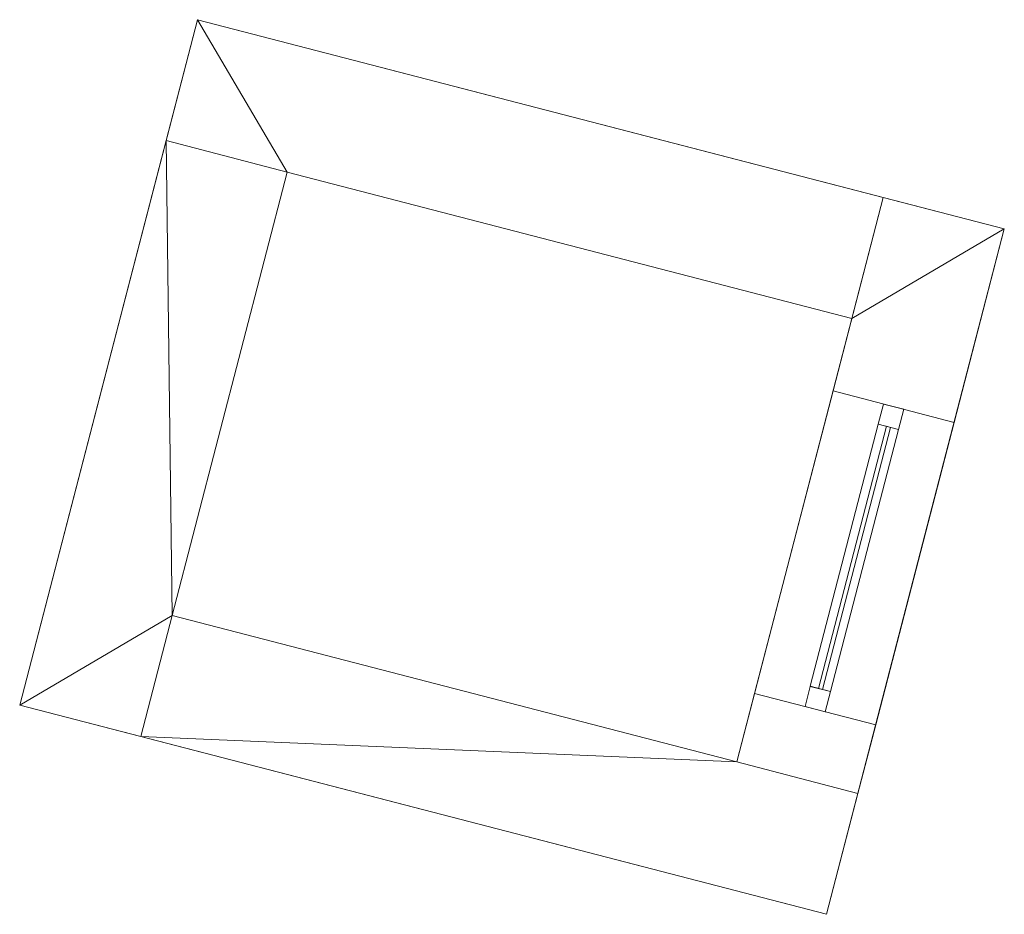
# Model space of a CAD drawing. Header units: millimetres. Extents: x -430348 to -225823, y -86243 to 5084.
# Tile 944 of 1056: x -330187 to -327825, y -37831 to -35684. Entities that reach past the tile are written whole.
import ezdxf

# ---------------------------------------------------------------- set-up
doc = ezdxf.new("R2010")
doc.units = ezdxf.units.MM
for name, color, linetype, lineweight in [('A-GLAZ-CURT', 52, 'Continuous', 9), ('A-GLAZ-CWMG', 51, 'Continuous', 9), ('A-ROOF', 132, 'Continuous', 9), ('A-WALL', 113, 'Continuous', 9)]:
    doc.layers.add(name, color=color, linetype=linetype, lineweight=lineweight)

# ---------------------------------------------------------------- blocks, each defined once
blk = doc.blocks.new('System Panel - Door-400984-_3D_ Copy 1')
at = {"layer": 'A-GLAZ-CURT'}
mesh = blk.add_polyface(dxfattribs=at)
corners = [(-325, 5), (-325, 5, 1280), (325, 5, 1280), (325, 5)]
mesh.append_faces([[corners[k] for k in face] for face in [(1, 2, 3, 0)]])
mesh = blk.add_polyface(dxfattribs=at)
corners = [(325, -5), (-325, -5), (-325, 5), (325, 5)]
mesh.append_faces([[corners[k] for k in face] for face in [(0, 1, 2, 3)]])
mesh = blk.add_polyface(dxfattribs=at)
corners = [(-325, -5, 1280), (325, -5, 1280), (325, 5, 1280), (-325, 5, 1280)]
mesh.append_faces([[corners[k] for k in face] for face in [(0, 1, 2, 3)]])
mesh = blk.add_polyface(dxfattribs=at)
corners = [(-325, -5), (-325, -5, 1280), (-325, 5, 1280), (-325, 5)]
mesh.append_faces([[corners[k] for k in face] for face in [(0, 1, 2, 3)]])
mesh = blk.add_polyface(dxfattribs=at)
corners = [(325, -5, 1280), (325, -5), (325, 5), (325, 5, 1280)]
mesh.append_faces([[corners[k] for k in face] for face in [(0, 1, 2, 3)]])
mesh = blk.add_polyface(dxfattribs=at)
corners = [(-325, -5), (325, -5), (325, -5, 1280), (-325, -5, 1280)]
mesh.append_faces([[corners[k] for k in face] for face in [(3, 0, 1, 2)]])
blk = doc.blocks.new('Rectangular Mullion - 50mm x 50mm-292817-_3D_ Copy 1')
at = {"layer": 'A-GLAZ-CWMG'}
mesh = blk.add_polyface(dxfattribs=at)
corners = [(0, 25), (-50, 25), (-50, -25), (0, -25)]
mesh.append_faces([[corners[k] for k in face] for face in [(3, 0, 1, 2)]])
mesh = blk.add_polyface(dxfattribs=at)
corners = [(0, 25, -1380), (0, -25, -1380), (-50, -25, -1380), (-50, 25, -1380)]
mesh.append_faces([[corners[k] for k in face] for face in [(3, 0, 1, 2)]])
mesh = blk.add_polyface(dxfattribs=at)
corners = [(-50, 25), (0, 25), (0, 25, -1380), (-50, 25, -1380)]
mesh.append_faces([[corners[k] for k in face] for face in [(3, 0, 1, 2)]])
mesh = blk.add_polyface(dxfattribs=at)
corners = [(-50, -25), (-50, 25), (-50, 25, -1380), (-50, -25, -1380)]
mesh.append_faces([[corners[k] for k in face] for face in [(3, 0, 1, 2)]])
mesh = blk.add_polyface(dxfattribs=at)
corners = [(0, 25), (0, -25), (0, -25, -1380), (0, 25, -1380)]
mesh.append_faces([[corners[k] for k in face] for face in [(3, 0, 1, 2)]])
mesh = blk.add_polyface(dxfattribs=at)
corners = [(0, -25), (-50, -25), (-50, -25, -1380), (0, -25, -1380)]
mesh.append_faces([[corners[k] for k in face] for face in [(3, 0, 1, 2)]])
blk = doc.blocks.new('Rectangular Mullion - 50mm x 50mm-342405-_3D_ Copy 1')
at = {"layer": 'A-GLAZ-CWMG'}
mesh = blk.add_polyface(dxfattribs=at)
corners = [(0, 25), (-50, 25), (-50, -25), (0, -25)]
mesh.append_faces([[corners[k] for k in face] for face in [(2, 3, 0, 1)]])
mesh = blk.add_polyface(dxfattribs=at)
corners = [(0, 25, -650), (0, -25, -650), (-50, -25, -650), (-50, 25, -650)]
mesh.append_faces([[corners[k] for k in face] for face in [(0, 1, 2, 3)]])
mesh = blk.add_polyface(dxfattribs=at)
corners = [(-50, 25), (0, 25), (0, 25, -650), (-50, 25, -650)]
mesh.append_faces([[corners[k] for k in face] for face in [(0, 1, 2, 3)]])
mesh = blk.add_polyface(dxfattribs=at)
corners = [(-50, -25), (-50, 25), (-50, 25, -650), (-50, -25, -650)]
mesh.append_faces([[corners[k] for k in face] for face in [(0, 1, 2, 3)]])
mesh = blk.add_polyface(dxfattribs=at)
corners = [(0, 25), (0, -25), (0, -25, -650), (0, 25, -650)]
mesh.append_faces([[corners[k] for k in face] for face in [(0, 1, 2, 3)]])
mesh = blk.add_polyface(dxfattribs=at)
corners = [(0, -25), (-50, -25), (-50, -25, -650), (0, -25, -650)]
mesh.append_faces([[corners[k] for k in face] for face in [(0, 1, 2, 3)]])
blk = doc.blocks.new('Rectangular Mullion - 50mm x 50mm-292818-_3D_ Copy 1')
at = {"layer": 'A-GLAZ-CWMG'}
mesh = blk.add_polyface(dxfattribs=at)
corners = [(0, 25), (-50, 25), (-50, -25), (0, -25)]
mesh.append_faces([[corners[k] for k in face] for face in [(3, 0, 1, 2)]])
mesh = blk.add_polyface(dxfattribs=at)
corners = [(0, 25, -1380), (0, -25, -1380), (-50, -25, -1380), (-50, 25, -1380)]
mesh.append_faces([[corners[k] for k in face] for face in [(3, 0, 1, 2)]])
mesh = blk.add_polyface(dxfattribs=at)
corners = [(-50, 25), (0, 25), (0, 25, -1380), (-50, 25, -1380)]
mesh.append_faces([[corners[k] for k in face] for face in [(3, 0, 1, 2)]])
mesh = blk.add_polyface(dxfattribs=at)
corners = [(-50, -25), (-50, 25), (-50, 25, -1380), (-50, -25, -1380)]
mesh.append_faces([[corners[k] for k in face] for face in [(3, 0, 1, 2)]])
mesh = blk.add_polyface(dxfattribs=at)
corners = [(0, 25), (0, -25), (0, -25, -1380), (0, 25, -1380)]
mesh.append_faces([[corners[k] for k in face] for face in [(3, 0, 1, 2)]])
mesh = blk.add_polyface(dxfattribs=at)
corners = [(0, -25), (-50, -25), (-50, -25, -1380), (0, -25, -1380)]
mesh.append_faces([[corners[k] for k in face] for face in [(3, 0, 1, 2)]])
blk = doc.blocks.new('Rectangular Mullion - 50mm x 50mm-342406-_3D_ Copy 1')
at = {"layer": 'A-GLAZ-CWMG'}
mesh = blk.add_polyface(dxfattribs=at)
corners = [(0, 25), (-50, 25), (-50, -25), (0, -25)]
mesh.append_faces([[corners[k] for k in face] for face in [(2, 3, 0, 1)]])
mesh = blk.add_polyface(dxfattribs=at)
corners = [(0, 25, -650), (0, -25, -650), (-50, -25, -650), (-50, 25, -650)]
mesh.append_faces([[corners[k] for k in face] for face in [(0, 1, 2, 3)]])
mesh = blk.add_polyface(dxfattribs=at)
corners = [(-50, 25), (0, 25), (0, 25, -650), (-50, 25, -650)]
mesh.append_faces([[corners[k] for k in face] for face in [(0, 1, 2, 3)]])
mesh = blk.add_polyface(dxfattribs=at)
corners = [(-50, -25), (-50, 25), (-50, 25, -650), (-50, -25, -650)]
mesh.append_faces([[corners[k] for k in face] for face in [(0, 1, 2, 3)]])
mesh = blk.add_polyface(dxfattribs=at)
corners = [(0, 25), (0, -25), (0, -25, -650), (0, 25, -650)]
mesh.append_faces([[corners[k] for k in face] for face in [(0, 1, 2, 3)]])
mesh = blk.add_polyface(dxfattribs=at)
corners = [(0, -25), (-50, -25), (-50, -25, -650), (0, -25, -650)]
mesh.append_faces([[corners[k] for k in face] for face in [(0, 1, 2, 3)]])

msp = doc.modelspace()

# ---------------------------------------------------------------- block references
at = {"layer": 'A-GLAZ-CURT', "rotation": 75.46498263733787}
msp.add_blockref('System Panel - Door-400984-_3D_ Copy 1', (-328184.4, -36975.5, 59148.7), dxfattribs=at)
at = {"layer": 'A-GLAZ-CWMG', "extrusion": (0, 0, -1), "rotation": 104.5350173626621}
msp.add_blockref('Rectangular Mullion - 50mm x 50mm-292818-_3D_ Copy 1', (328090.3, -36612.5, -59098.7), dxfattribs=at)
at = {"layer": 'A-GLAZ-CWMG', "extrusion": (0.250972, 0.967994, 0), "rotation": 90}
msp.add_blockref('Rectangular Mullion - 50mm x 50mm-342405-_3D_ Copy 1', (308400.9, 60478.7, -117832), dxfattribs=at)
at = {"layer": 'A-GLAZ-CWMG', "extrusion": (-0.250972, -0.967994, 0), "rotation": 270}
msp.add_blockref('Rectangular Mullion - 50mm x 50mm-342406-_3D_ Copy 1', (-308400.9, 59098.7, 118482), dxfattribs=at)
at = {"layer": 'A-GLAZ-CWMG', "rotation": 255.4649826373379}
msp.add_blockref('Rectangular Mullion - 50mm x 50mm-292817-_3D_ Copy 1', (-328278.5, -37338.5, 60478.7), dxfattribs=at)

# ---------------------------------------------------------------- meshes
at = {"layer": 'A-ROOF'}
mesh = msp.add_polyface(dxfattribs=at)
corners = [(-330187.3, -37329.1, 60838.3), (-329760.6, -35683.5, 61446.9), (-329760.6, -35683.5, 61287.6), (-330187.3, -37329.1, 60679)]
mesh.append_faces([[corners[k] for k in face] for face in [(0, 1, 2, 3)]])
mesh = msp.add_polyface(dxfattribs=at)
corners = [(-330187.3, -37329.1, 60679), (-329760.6, -35683.5, 61287.6), (-327824.7, -36185.5, 61287.6), (-328251.3, -37831.1, 60679)]
mesh.append_faces([[corners[k] for k in face] for face in [(3, 0, 1, 2)]])
mesh = msp.add_polyface(dxfattribs=at)
corners = [(-329760.6, -35683.5, 61446.9), (-330187.3, -37329.1, 60838.3), (-328251.3, -37831.1, 60838.3), (-327824.7, -36185.5, 61446.9)]
mesh.append_faces([[corners[k] for k in face] for face in [(3, 0, 1, 2)]])
mesh = msp.add_polyface(dxfattribs=at)
corners = [(-329760.6, -35683.5, 61446.9), (-327824.7, -36185.5, 61446.9), (-327824.7, -36185.5, 61287.6), (-329760.6, -35683.5, 61287.6)]
mesh.append_faces([[corners[k] for k in face] for face in [(0, 1, 2, 3)]])
mesh = msp.add_polyface(dxfattribs=at)
corners = [(-327824.7, -36185.5, 61446.9), (-328251.3, -37831.1, 60838.3), (-328251.3, -37831.1, 60679), (-327824.7, -36185.5, 61287.6)]
mesh.append_faces([[corners[k] for k in face] for face in [(1, 2, 3, 0)]])
mesh = msp.add_polyface(dxfattribs=at)
corners = [(-328251.3, -37831.1, 60679), (-328251.3, -37831.1, 60838.3), (-330187.3, -37329.1, 60838.3), (-330187.3, -37329.1, 60679)]
mesh.append_faces([[corners[k] for k in face] for face in [(1, 2, 3, 0)]])
at = {"layer": 'A-WALL'}
mesh = msp.add_polyface(dxfattribs=at)
corners = [(-329760.6, -35683.5, 59098.7), (-328115.1, -36110.2, 59098.7), (-328190.3, -36400.6, 59098.7), (-329545.5, -36049.2, 59098.7), (-329835.9, -35973.9, 59098.7)]
mesh.append_faces([[corners[k] for k in face] for face in [(3, 0, 1, 2)]], dxfattribs={"vtx0": -1})
mesh.append_faces([[corners[k] for k in face] for face in [(3, 4, 0)]], dxfattribs={"vtx2": -1})
mesh = msp.add_polyface(dxfattribs=at)
corners = [(-329760.6, -35683.5, 61287.6), (-329760.6, -35683.5, 59098.7), (-329835.9, -35973.9, 59098.7), (-329835.9, -35973.9, 61180.2)]
mesh.append_faces([[corners[k] for k in face] for face in [(3, 0, 1, 2)]])
mesh = msp.add_polyface(dxfattribs=at)
corners = [(-328115.1, -36110.2, 61287.6), (-329760.6, -35683.5, 61287.6), (-329835.9, -35973.9, 61180.2), (-329545.5, -36049.2, 61180.2), (-328190.3, -36400.6, 61180.2)]
mesh.append_faces([[corners[k] for k in face] for face in [(1, 2, 3)]], dxfattribs={"vtx2": -1})
mesh.append_faces([[corners[k] for k in face] for face in [(3, 4, 0, 1)]], dxfattribs={"vtx3": -1})
mesh = msp.add_polyface(dxfattribs=at)
corners = [(-328115.1, -36110.2, 59098.7), (-329760.6, -35683.5, 59098.7), (-329760.6, -35683.5, 61287.6), (-328115.1, -36110.2, 61287.6)]
mesh.append_faces([[corners[k] for k in face] for face in [(3, 0, 1, 2)]])
mesh = msp.add_polyface(dxfattribs=at)
corners = [(-329835.9, -35973.9, 59098.7), (-330187.3, -37329.1, 59098.7), (-330187.3, -37329.1, 60679), (-329835.9, -35973.9, 61180.2)]
mesh.append_faces([[corners[k] for k in face] for face in [(2, 3, 0, 1)]])
mesh = msp.add_polyface(dxfattribs=at)
corners = [(-330187.3, -37329.1, 59098.7), (-329835.9, -35973.9, 59098.7), (-329545.5, -36049.2, 59098.7), (-329821.6, -37114, 59098.7), (-329896.9, -37404.4, 59098.7)]
mesh.append_faces([[corners[k] for k in face] for face in [(3, 0, 1, 2)]], dxfattribs={"vtx0": -1})
mesh.append_faces([[corners[k] for k in face] for face in [(3, 4, 0)]], dxfattribs={"vtx2": -1})
mesh = msp.add_polyface(dxfattribs=at)
corners = [(-329835.9, -35973.9, 61180.2), (-330187.3, -37329.1, 60679), (-329896.9, -37404.4, 60679), (-329821.6, -37114, 60786.4), (-329545.5, -36049.2, 61180.2)]
mesh.append_faces([[corners[k] for k in face] for face in [(3, 0, 1, 2)]], dxfattribs={"vtx0": -1})
mesh.append_faces([[corners[k] for k in face] for face in [(3, 4, 0)]], dxfattribs={"vtx2": -1})
mesh = msp.add_polyface(dxfattribs=at)
corners = [(-328190.3, -36400.6, 59098.7), (-328190.3, -36400.6, 61180.2), (-329545.5, -36049.2, 61180.2), (-329835.9, -35973.9, 61180.2), (-329835.9, -35973.9, 59098.7), (-329545.5, -36049.2, 59098.7)]
mesh.append_faces([[corners[k] for k in face] for face in [(5, 2, 3, 4)]], dxfattribs={"vtx0": -1})
mesh.append_faces([[corners[k] for k in face] for face in [(5, 0, 1, 2)]], dxfattribs={"vtx3": -1})
mesh = msp.add_polyface(dxfattribs=at)
corners = [(-329835.9, -35973.9, 59098.7), (-329835.9, -35973.9, 61180.2), (-329545.5, -36049.2, 61180.2), (-329545.5, -36049.2, 59098.7)]
mesh.append_faces([[corners[k] for k in face] for face in [(0, 1, 2, 3)]])
mesh = msp.add_polyface(dxfattribs=at)
corners = [(-329545.5, -36049.2, 59098.7), (-329545.5, -36049.2, 61180.2), (-329821.6, -37114, 60786.4), (-329896.9, -37404.4, 60679), (-329896.9, -37404.4, 59098.7), (-329821.6, -37114, 59098.7)]
mesh.append_faces([[corners[k] for k in face] for face in [(3, 4, 5, 2), (0, 1, 2, 5)]], dxfattribs={"vtx2": -1})
mesh = msp.add_polyface(dxfattribs=at)
corners = [(-328115.1, -36110.2, 61287.6), (-328115.1, -36110.2, 59098.7), (-328190.3, -36400.6, 59098.7), (-328235.5, -36574.8, 59098.7), (-328235.5, -36574.8, 60478.7), (-328423.7, -37300.8, 60478.7), (-328423.7, -37300.8, 59098.7), (-328466.4, -37465.4, 59098.7), (-328466.4, -37465.4, 60786.4), (-328190.3, -36400.6, 61180.2)]
mesh.append_faces([[corners[k] for k in face] for face in [(4, 1, 2, 3)]], dxfattribs={"vtx0": -1})
mesh.append_faces([[corners[k] for k in face] for face in [(0, 1, 4, 9)]], dxfattribs={"vtx1": -1, "vtx2": -1})
mesh.append_faces([[corners[k] for k in face] for face in [(4, 5, 8, 9)]], dxfattribs={"vtx1": -1, "vtx3": -1})
mesh.append_faces([[corners[k] for k in face] for face in [(5, 6, 7, 8)]], dxfattribs={"vtx3": -1})
mesh = msp.add_polyface(dxfattribs=at)
corners = [(-328115.1, -36110.2, 59098.7), (-327824.7, -36185.5, 59098.7), (-327945.1, -36650.1, 59098.7), (-328235.5, -36574.8, 59098.7), (-328190.3, -36400.6, 59098.7), (-328176, -37540.7, 59098.7), (-328466.4, -37465.4, 59098.7), (-328423.7, -37300.8, 59098.7), (-328133.3, -37376.1, 59098.7)]
mesh.append_faces([[corners[k] for k in face] for face in [(6, 7, 8, 5)]])
mesh.append_faces([[corners[k] for k in face] for face in [(4, 0, 1), (2, 3, 4, 1)]], dxfattribs={"vtx2": -1})
mesh = msp.add_polyface(dxfattribs=at)
corners = [(-328115.1, -36110.2, 61287.6), (-328190.3, -36400.6, 61180.2), (-328466.4, -37465.4, 60786.4), (-328176, -37540.7, 60786.4), (-327824.7, -36185.5, 61287.6)]
mesh.append_faces([[corners[k] for k in face] for face in [(1, 4, 0)]], dxfattribs={"vtx0": -1})
mesh.append_faces([[corners[k] for k in face] for face in [(3, 4, 1, 2)]], dxfattribs={"vtx1": -1})
mesh = msp.add_polyface(dxfattribs=at)
corners = [(-328115.1, -36110.2, 59098.7), (-328115.1, -36110.2, 61287.6), (-328190.3, -36400.6, 61180.2), (-328190.3, -36400.6, 59098.7)]
mesh.append_faces([[corners[k] for k in face] for face in [(0, 1, 2, 3)]])
mesh = msp.add_polyface(dxfattribs=at)
corners = [(-328115.1, -36110.2, 59098.7), (-328115.1, -36110.2, 61287.6), (-327824.7, -36185.5, 61287.6), (-327824.7, -36185.5, 59098.7)]
mesh.append_faces([[corners[k] for k in face] for face in [(2, 3, 0, 1)]])
mesh = msp.add_polyface(dxfattribs=at)
corners = [(-327824.7, -36185.5, 59098.7), (-327824.7, -36185.5, 61287.6), (-328176, -37540.7, 60786.4), (-328176, -37540.7, 59098.7), (-328133.3, -37376.1, 59098.7), (-328133.3, -37376.1, 60478.7), (-327945.1, -36650.1, 60478.7), (-327945.1, -36650.1, 59098.7)]
mesh.append_faces([[corners[k] for k in face] for face in [(2, 5, 6, 1)]], dxfattribs={"vtx0": -1, "vtx2": -1})
mesh.append_faces([[corners[k] for k in face] for face in [(3, 4, 5, 2)]], dxfattribs={"vtx2": -1})
mesh.append_faces([[corners[k] for k in face] for face in [(6, 7, 0, 1)]], dxfattribs={"vtx3": -1})
mesh = msp.add_polyface(dxfattribs=at)
corners = [(-328133.3, -37376.1, 60478.7), (-328423.7, -37300.8, 60478.7), (-328235.5, -36574.8, 60478.7), (-327945.1, -36650.1, 60478.7)]
mesh.append_faces([[corners[k] for k in face] for face in [(1, 2, 3, 0)]])
mesh = msp.add_polyface(dxfattribs=at)
corners = [(-327945.1, -36650.1, 60478.7), (-328235.5, -36574.8, 60478.7), (-328235.5, -36574.8, 59098.7), (-327945.1, -36650.1, 59098.7)]
mesh.append_faces([[corners[k] for k in face] for face in [(1, 2, 3, 0)]])
mesh = msp.add_polyface(dxfattribs=at)
corners = [(-329821.6, -37114, 59098.7), (-328466.4, -37465.4, 59098.7), (-328176, -37540.7, 59098.7), (-328251.3, -37831.1, 59098.7), (-329896.9, -37404.4, 59098.7)]
mesh.append_faces([[corners[k] for k in face] for face in [(1, 4, 0)]], dxfattribs={"vtx0": -1})
mesh.append_faces([[corners[k] for k in face] for face in [(3, 4, 1, 2)]], dxfattribs={"vtx1": -1})
mesh = msp.add_polyface(dxfattribs=at)
corners = [(-329821.6, -37114, 60786.4), (-329821.6, -37114, 59098.7), (-329896.9, -37404.4, 59098.7), (-329896.9, -37404.4, 60679)]
mesh.append_faces([[corners[k] for k in face] for face in [(1, 2, 3, 0)]])
mesh = msp.add_polyface(dxfattribs=at)
corners = [(-328176, -37540.7, 60786.4), (-328466.4, -37465.4, 60786.4), (-329821.6, -37114, 60786.4), (-329896.9, -37404.4, 60679), (-328251.3, -37831.1, 60679)]
mesh.append_faces([[corners[k] for k in face] for face in [(2, 3, 1)]], dxfattribs={"vtx1": -1})
mesh.append_faces([[corners[k] for k in face] for face in [(4, 0, 1, 3)]], dxfattribs={"vtx2": -1})
mesh = msp.add_polyface(dxfattribs=at)
corners = [(-328176, -37540.7, 59098.7), (-328466.4, -37465.4, 59098.7), (-329821.6, -37114, 59098.7), (-329821.6, -37114, 60786.4), (-328466.4, -37465.4, 60786.4), (-328176, -37540.7, 60786.4)]
mesh.append_faces([[corners[k] for k in face] for face in [(4, 5, 0, 1), (1, 2, 3, 4)]], dxfattribs={"vtx3": -1})
mesh = msp.add_polyface(dxfattribs=at)
corners = [(-328423.7, -37300.8, 60478.7), (-328133.3, -37376.1, 60478.7), (-328133.3, -37376.1, 59098.7), (-328423.7, -37300.8, 59098.7)]
mesh.append_faces([[corners[k] for k in face] for face in [(2, 3, 0, 1)]])
mesh = msp.add_polyface(dxfattribs=at)
corners = [(-330187.3, -37329.1, 60679), (-330187.3, -37329.1, 59098.7), (-329896.9, -37404.4, 59098.7), (-329896.9, -37404.4, 60679)]
mesh.append_faces([[corners[k] for k in face] for face in [(0, 1, 2, 3)]])
mesh = msp.add_polyface(dxfattribs=at)
corners = [(-328251.3, -37831.1, 59098.7), (-328251.3, -37831.1, 60679), (-329896.9, -37404.4, 60679), (-329896.9, -37404.4, 59098.7)]
mesh.append_faces([[corners[k] for k in face] for face in [(1, 2, 3, 0)]])
mesh = msp.add_polyface(dxfattribs=at)
corners = [(-328466.4, -37465.4, 60786.4), (-328466.4, -37465.4, 59098.7), (-328176, -37540.7, 59098.7), (-328176, -37540.7, 60786.4)]
mesh.append_faces([[corners[k] for k in face] for face in [(1, 2, 3, 0)]])
mesh = msp.add_polyface(dxfattribs=at)
corners = [(-328176, -37540.7, 59098.7), (-328176, -37540.7, 60786.4), (-328251.3, -37831.1, 60679), (-328251.3, -37831.1, 59098.7)]
mesh.append_faces([[corners[k] for k in face] for face in [(2, 3, 0, 1)]])

doc.saveas('drawing.dxf')
